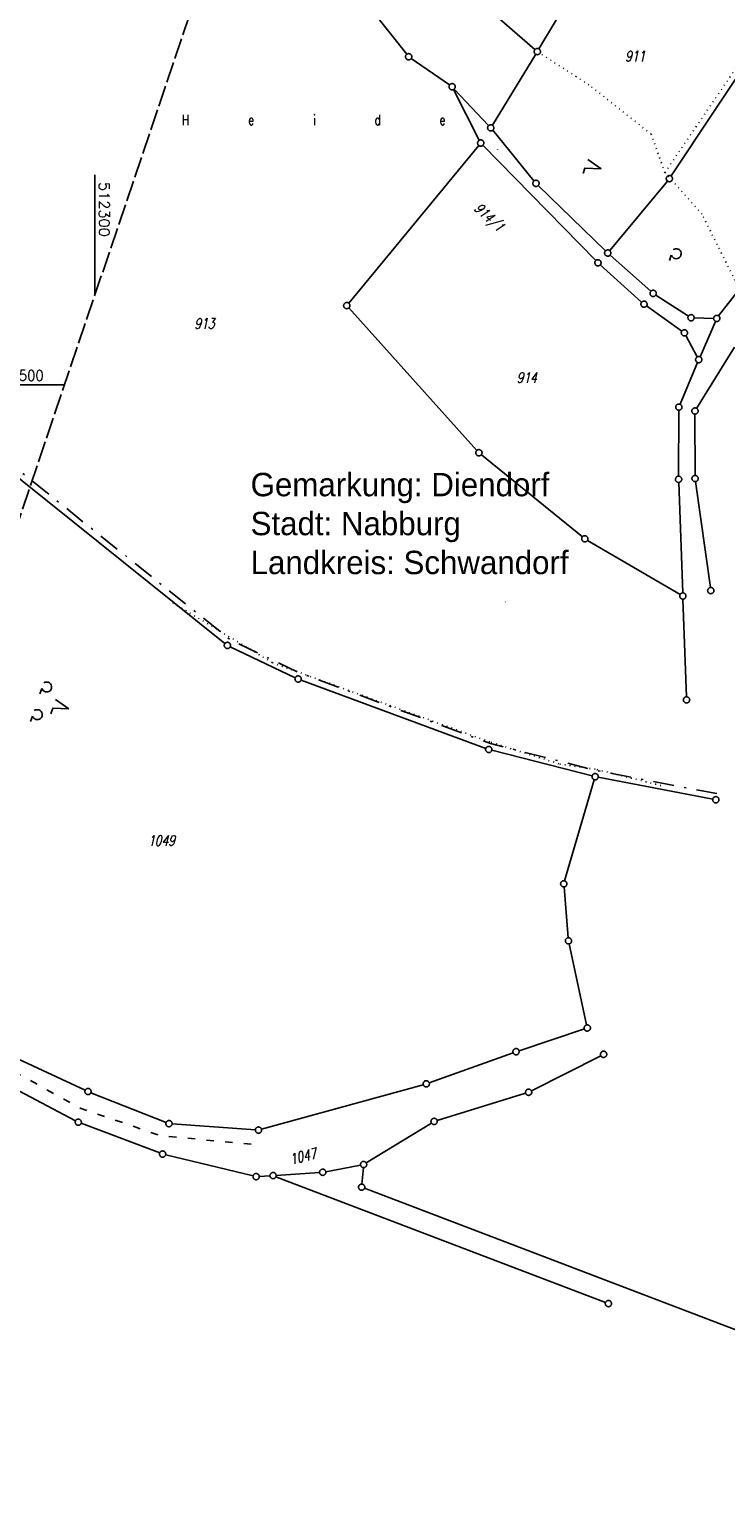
# Model space of a CAD drawing. Extents: x 510526 to 513920, y 467229 to 478797.
# Tile 336 of 467: x 512284 to 512451, y 475235 to 475585. Entities that reach past the tile are written whole.
import ezdxf

# ---------------------------------------------------------------- set-up
doc = ezdxf.new("R2010")
doc.units = 0
doc.header["$LTSCALE"] = 10
doc.header["$MEASUREMENT"] = 0
for name, pattern in [('ACAD_ISO03W100', [30, 12, -18]), ('LT00', [0]), ('LT08', [0.42, 0.2, -0.1, 0.02, -0.1]), ('LT14', [0.6, 0.5, -0.1]), ('PUNKTX2_STR', [0.6, 0.1, -0.5])]:
    doc.linetypes.add(name, pattern=pattern)
doc.layers.get('0').update_dxf_attribs({"linetype": 'LT00'})
doc.layers.add('-BLATT_89-RAND', color=7, linetype='LT14', plot=False)
for name, color, linetype in [('DFK_BES-NAME', 255, 'LT00'), ('DFK_FLUR_NR', 250, 'LT00'), ('DFK_GZPKT', 250, 'LT00'), ('DFK_KATASTER', 250, 'LT00'), ('DFK_NUTZUNG', 250, 'LT00'), ('DFK_NUTZUNGSGRENZE', 70, 'PUNKTX2_STR'), ('DFK_TOPO-SYM', 252, 'LT00'), ('GEMEINDEGRENZE', 3, 'LT08'), ('GRENZNAME', 250, 'Continuous'), ('V89_RASTER', 250, 'LT00'), ('WASSERLTG', 130, 'ACAD_ISO03W100')]:
    doc.layers.add(name, color=color, linetype=linetype)
doc.styles.get("Standard").update_dxf_attribs({"font": 'romans.shx'})
doc.styles.add('UNIR-H', font='unir_h.shx', dxfattribs={"width": 0.8})

# ---------------------------------------------------------------- blocks, each defined once
blk = doc.blocks.new('SYMB7201')
at = {"color": 0, "linetype": 'ByBlock'}
for p, q in [((0, 0.385), (-0.11, 0.015)), ((-0.255, -0.385), (-0.115, -0.385)), ((0.445, -0.385), (0.585, -0.385))]:
    blk.add_line(p, q, dxfattribs=at)
for points in [[(0.25, 0.015), (0.11, 0.015), (0, 0.385)], [(-0.393816, -0.383308), (-0.416239, -0.362945), (-0.432849, -0.337617), (-0.442589, -0.308936), (-0.444836, -0.27873), (-0.439449, -0.248923), (-0.426769, -0.221415), (-0.407606, -0.197958), (-0.38318, -0.180047), (-0.355047, -0.168823), (-0.325, -0.165), (-0.294953, -0.168823), (-0.26682, -0.180047), (-0.242394, -0.197959), (-0.223231, -0.221415), (-0.210551, -0.248923), (-0.205164, -0.27873), (-0.207411, -0.308936), (-0.21715, -0.337617), (-0.233761, -0.362945), (-0.256184, -0.383308)], [(0.306185, -0.383308), (0.283761, -0.362945), (0.267151, -0.337617), (0.257411, -0.308936), (0.255164, -0.27873), (0.260552, -0.248923), (0.273231, -0.221415), (0.292394, -0.197958), (0.31682, -0.180047), (0.344953, -0.168823), (0.375, -0.165), (0.405047, -0.168823), (0.43318, -0.180047), (0.457606, -0.197959), (0.476769, -0.221415), (0.489449, -0.248923), (0.494836, -0.27873), (0.492589, -0.308936), (0.48285, -0.337617), (0.466239, -0.362945), (0.443816, -0.383308)]]:
    blk.add_lwpolyline(points, dxfattribs=at)
blk = doc.blocks.new('SYMB7212')
at = {"color": 0, "linetype": 'ByBlock'}
blk.add_line((0.07, -0.1), (0.21, -0.1), dxfattribs=at)
for points in [[(-0.119836, 0.00627), (-0.114449, 0.036077), (-0.101769, 0.063585), (-0.082606, 0.087042), (-0.05818, 0.104953), (-0.030047, 0.116177), (0, 0.12)], [(-0.068816, -0.098308), (-0.091239, -0.077945), (-0.107849, -0.052617), (-0.117589, -0.023936), (-0.119836, 0.00627)], [(0, 0.12), (0.030047, 0.116177), (0.05818, 0.104953), (0.082606, 0.087041), (0.101769, 0.063585), (0.114449, 0.036077), (0.119836, 0.00627)], [(0.119836, 0.00627), (0.117589, -0.023936), (0.107849, -0.052617), (0.091239, -0.077945), (0.068816, -0.098308)]]:
    blk.add_lwpolyline(points, dxfattribs=at)
blk = doc.blocks.new('SYMB7222')
at = {"color": 0, "linetype": 'ByBlock'}
blk.add_line((0, 0.185), (-0.11, -0.185), dxfattribs=at)
blk.add_lwpolyline([(0.25, -0.185), (0.11, -0.185), (0, 0.185)], dxfattribs=at)
blk = doc.blocks.new('SYMB7301')
at = {"color": 0, "linetype": 'ByBlock'}
for p, q in [((-0.128693, 0), (0, 0.128693)), ((0, -0.128693), (-0.128693, 0)), ((0, 0.128693), (0.128693, 0)), ((0.128693, 0), (0, -0.128693)), ((0.000059, -0.009738), (0.000059, 0.009897)), ((-0.00901, -0.004339), (-0.002225, -0.009749))]:
    blk.add_line(p, q, dxfattribs=at)
for points in [[(-0.002225, 0.009749), (-0.00901, 0.004339), (-0.00901, -0.004339)], [(0.01, 0), (0.006235, 0.007818), (-0.002225, 0.009749)], [(-0.002225, -0.009749), (0.006235, -0.007818), (0.01, 0)]]:
    blk.add_lwpolyline(points, dxfattribs=at)
blk = doc.blocks.new('SYMB7060')
at = {"color": 0, "linetype": 'ByBlock'}
for p, q in [((-0.26, 0), (0, 0)), ((-0.08, 0.045), (0, 0)), ((0, 0), (-0.08, -0.045))]:
    blk.add_line(p, q, dxfattribs=at)
blk = doc.blocks.new('SYMB7010')
at = {"color": 0, "linetype": 'ByBlock'}
for points in [[(-0.031408, 0.499213), (-0.093728, 0.49134), (-0.15457, 0.475719), (-0.212975, 0.452595), (-0.268021, 0.422333), (-0.31884, 0.385411), (-0.36463, 0.342411), (-0.40467, 0.29401), (-0.438329, 0.240973), (-0.465074, 0.184136), (-0.484486, 0.124395), (-0.496256, 0.062692), (-0.5002, 0)], [(-0.5002, 0), (-0.496256, -0.062692), (-0.484486, -0.124395), (-0.465075, -0.184136), (-0.438329, -0.240973), (-0.404671, -0.29401), (-0.36463, -0.342411), (-0.31884, -0.385411), (-0.268021, -0.422333), (-0.212975, -0.452595), (-0.154571, -0.475719), (-0.093728, -0.49134), (-0.031408, -0.499213), (0.031408, -0.499213)], [(0.5002, 0), (0.496256, 0.062692), (0.484485, 0.124395), (0.465074, 0.184136), (0.438329, 0.240973), (0.40467, 0.29401), (0.36463, 0.342411), (0.31884, 0.385411), (0.268021, 0.422333), (0.212975, 0.452595), (0.15457, 0.475719), (0.093728, 0.49134), (0.031408, 0.499213), (-0.031408, 0.499213)], [(0.031408, -0.499213), (0.093728, -0.491341), (0.15457, -0.475719), (0.212975, -0.452595), (0.268021, -0.422333), (0.31884, -0.385411), (0.36463, -0.342411), (0.404671, -0.294011), (0.438329, -0.240974), (0.465075, -0.184136), (0.484486, -0.124395), (0.496256, -0.062692), (0.500201, 0)]]:
    blk.add_lwpolyline(points, dxfattribs=at)

msp = doc.modelspace()

# ---------------------------------------------------------------- linework, layer by layer
at = {"layer": '-BLATT_89-RAND'}
msp.add_lwpolyline([(512293.56, 476398.61), (511997.32, 475522.33), (512269.2, 475430.42), (512565.44, 476306.7), (512293.56, 476398.61)], dxfattribs=at)
at = {"layer": 'DFK_KATASTER'}
for p, q in [((512406.38, 475580.52), (512430.82, 475621.51)), ((512370.89, 475610.43), (512405.43, 475580.37)), ((512374.72, 475579.23), (512360.01, 475597.89)), ((512438.05, 475550.07), (512462.14, 475586.37)), ((512384.97, 475571.88), (512375.8, 475578.21)), ((512395.22, 475562.24), (512405.61, 475579.24)), ((512392.1, 475558.63), (512385.93, 475570.78)), ((512386.1, 475570.9), (512394.32, 475562.15)), ((512395.3, 475561.02), (512405.2, 475548.88)), ((512360.82, 475519.59), (512391.96, 475557.38)), ((512420, 475529.8), (512392.96, 475557.42)), ((512449.44, 475516.51), (512475.56, 475550.12)), ((512406.21, 475547.78), (512422.32, 475532.12)), ((512423.34, 475532.18), (512437.16, 475548.86)), ((512433.2, 475522.43), (512423.42, 475531.1)), ((512430.99, 475519.84), (512421.08, 475528.76)), ((512440.62, 475512.9), (512432.16, 475518.91)), ((512442.2, 475516.5), (512434.39, 475521.52)), ((512391.51, 475484.3), (512360.84, 475518.45)), ((512448.23, 475515.94), (512443.58, 475516.07)), ((512444.97, 475506.74), (512448.68, 475515.23)), ((512444.32, 475506.71), (512441.58, 475511.81)), ((512453.25, 475509.07), (512444.16, 475494.38)), ((512440.19, 475495.36), (512444.38, 475505.36)), ((512439.84, 475478.13), (512439.9, 475493.92)), ((512443.77, 475492.99), (512443.79, 475478.31)), ((512267.22, 475489.29), (512331.16, 475438.03)), ((512392.59, 475483.27), (512416.79, 475463.58)), ((512440.82, 475450.15), (512439.87, 475476.63)), ((512443.89, 475476.82), (512447.45, 475451.45)), ((512440.2, 475449.78), (512418.02, 475462.73)), ((512441.72, 475425.26), (512440.88, 475448.65)), ((512332.43, 475437.24), (512348.01, 475429.83)), ((512349.39, 475429.25), (512393.66, 475412.88)), ((512395.09, 475412.43), (512419.12, 475406.29)), ((512419.64, 475405.38), (512412.54, 475381.14)), ((512420.59, 475405.96), (512448.02, 475400.71)), ((512412.39, 475379.67), (512413.41, 475367.51)), ((512413.63, 475366.03), (512417.81, 475346.61)), ((512417.26, 475345.64), (512401.61, 475340.43)), ((512400.19, 475339.94), (512380.11, 475332.74)), ((512279.48, 475339.48), (512297.68, 475330.97)), ((512421.21, 475339.23), (512404.58, 475330.82)), ((512276.32, 475333.7), (512295.36, 475323.65)), ((512317.06, 475323.23), (512299.06, 475330.37)), ((512378.68, 475332.29), (512339.92, 475321.6)), ((512403.19, 475330.26), (512381.99, 475323.7)), ((512296.72, 475323.03), (512315.53, 475315.92)), ((512338.45, 475321.45), (512318.51, 475322.9)), ((512380.63, 475323.09), (512365.02, 475313.55)), ((512316.96, 475315.47), (512337.9, 475310.43)), ((512355.31, 475311.44), (512363.64, 475313.02)), ((512364.32, 475312.41), (512363.97, 475308.48)), ((512339.38, 475310.3), (512341.94, 475310.46)), ((512343.39, 475310.24), (512422.32, 475280.1)), ((512343.44, 475310.56), (512353.82, 475311.25)), ((512364.61, 475307.46), (512589.76, 475221.47))]:
    msp.add_line(p, q, dxfattribs=at)
at = {"layer": 'DFK_NUTZUNGSGRENZE', "ltscale": 0.2}
for p, q in [((512418.37, 475571.91), (512406.63, 475579.47)), ((512436.56, 475550.89), (512455.4, 475578.56)), ((512433.26, 475560.11), (512418.37, 475571.91)), ((512436.56, 475550.89), (512433.26, 475560.11)), ((512445.45, 475540.9), (512436.56, 475550.89)), ((512454.42, 475522.92), (512445.45, 475540.9)), ((512318.66, 475447.78), (512342.55, 475433.42)), ((512342.55, 475433.42), (512394.93, 475414.32)), ((512394.93, 475414.32), (512411.37, 475409.13)), ((512411.37, 475409.13), (512420.29, 475407.83)), ((512420.29, 475407.83), (512436.28, 475403.81))]:
    msp.add_line(p, q, dxfattribs=at)
at = {"layer": 'GEMEINDEGRENZE', "ltscale": 2.5, "flags": 128}
msp.add_lwpolyline([(512449.04, 475402.04), (512420.18, 475407.56), (512394.81, 475414.05), (512349.27, 475430.89), (512332.55, 475438.84), (512267.81, 475490.73), (512251.31, 475522.19), (512242.37, 475555.3), (512229.97, 475584.98), (512227.01, 475610.4), (512238.86, 475661.14), (512275.55, 475791.69), (512297.96, 475860.4), (512299.32, 475864.34), (512322.1, 475898.59), (512340.39, 475931.96), (512366.59, 476019.31), (512318.09, 476028.59), (512312.28, 476031.12), (512305.69, 476033.81), (512287.82, 475996.96), (512243.16, 475928.69), (512232.75, 475919.29), (512200.58, 475820.9), (512193.73, 475799.02), (512174.8, 475704.06), (512153.08, 475591.51), (512137.53, 475520.72), (512131.52, 475505.41), (512079.51, 475365.74), (512045.16, 475285.06), (511996.85, 475193.51), (511968.58, 475139.95), (511923.93, 475031.14), (511909.15, 474966.23), (511901.23, 474898.74), (511940.21, 474729.59), (511948.11, 474671.17), (511959.93, 474649.28), (511949.37, 474579.35), (511923.59, 474424.01), (511922.29, 474397.28), (511902.07, 474265.53), (511883.42, 474171.19), (511840.83, 474046.67), (511811.06, 474002.19), (511789.86, 473974.02), (511738.64, 473910.57), (511734.93, 473905.97), (511711.9, 473880.46), (511676.78, 473841.54), (511661.06, 473825.37), (511656.15, 473820.18), (511647.79, 473811.31), (511604.86, 473771.83), (511589.09, 473758.2), (511554.15, 473690.45), (511530.62, 473670.04), (511510.61, 473640.16), (511417.15, 473647.45), (511399.93, 473617.63), (511399.3, 473598.99), (511391.57, 473572.16), (511385.53, 473532.59), (511382.42, 473506.57), (511379.56, 473490.69), (511376.76, 473467.53), (511377.2, 473446.76), (511375.16, 473429.8), (511374.8, 473404.87), (511375.41, 473387.27), (511377.46, 473378.27), (511379.75, 473364.15), (511381.83, 473342.87), (511384.51, 473307.86), (511383.01, 473292.21), (511378.94, 473272.5), (511363.92, 473241.63), (511343.54, 473221.82), (511333.86, 473218.85), (511320.58, 473208.55), (511312.84, 473198.8), (511304.61, 473186.13), (511295.34, 473174.25), (511276.67, 473143.26), (511247.06, 473107.83), (511220.15, 473075.52), (511209.96, 473060.18), (511192.69, 473040.29), (511159.71, 473009.47), (511137.79, 472985.62), (511138.23, 472997.66), (511133.95, 473001.3), (511127.75, 472996.4), (511117.54, 472978.81), (511095.45, 472960.68), (511068.72, 472945.37), (511062.62, 472935.67), (511054.27, 472932.27), (511004.99, 472918.68), (510993.39, 472905.55), (510985.6, 472889.86), (510969.16, 472866.89), (510956.82, 472847.22), (510952.63, 472840.3), (510942.14, 472834.76), (510925.19, 472825.03), (510922.97, 472827.25), (510875.46, 472874.79), (510825.13, 472925.2), (510821.3, 472929.06), (510869.78, 472985.54), (510927.92, 473053.12), (510935.97, 473062.47), (510982.9, 473117.01), (510983.35, 473117.61), (510990.27, 473126.7), (510995.26, 473137.2), (510997.98, 473148.98), (510999.63, 473159.45), (511014.29, 473252.43)], dxfattribs=at)
at = {"layer": 'V89_RASTER'}
for p, q in [((512300, 475521.52), (512300, 475550.37)), ((512274.22, 475500), (512292.72, 475500))]:
    msp.add_line(p, q, dxfattribs=at)
at = {"layer": 'WASSERLTG', "ltscale": 0.015, "flags": 128}
msp.add_lwpolyline([(512337.47, 475318.05), (512315.9, 475320.01), (512296.48, 475326.67), (512276.68, 475337.64), (512263.68, 475348.67), (512256.38, 475355.99)], dxfattribs=at)
msp.add_lwpolyline([(512337.47, 475318.05), (512315.9, 475320.01), (512296.48, 475326.67), (512276.68, 475337.64), (512263.68, 475348.67), (512256.38, 475355.99)], dxfattribs=at)

# ---------------------------------------------------------------- block references
at = {"layer": 'DFK_GZPKT', "xscale": 1.499999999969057, "yscale": 1.5, "zscale": 1.5, "rotation": 251.2881100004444}
for p in [(512375.18, 475578.64), (512406, 475579.88), (512385.59, 475571.45), (512394.83, 475561.6), (512392.44, 475557.96), (512437.64, 475549.44), (512405.67, 475548.3), (512420.52, 475529.26), (512422.86, 475531.6), (512433.76, 475521.93), (512360.34, 475519.01), (512431.55, 475519.34), (512442.83, 475516.09), (512448.98, 475515.92), (512441.23, 475512.47), (512444.67, 475506.05), (512439.9, 475494.67), (512443.77, 475493.74), (512392.01, 475483.74), (512439.84, 475477.38), (512443.79, 475477.56), (512417.37, 475463.11), (512440.85, 475449.4), (512447.55, 475450.71), (512331.75, 475437.56), (512348.69, 475429.51), (512441.75, 475424.51), (512394.36, 475412.62), (512419.85, 475406.1), (512448.76, 475400.57), (512412.33, 475380.42), (512413.47, 475366.76), (512417.97, 475345.88), (512400.9, 475340.19), (512421.88, 475339.57), (512379.4, 475332.49), (512298.36, 475330.65), (512403.91, 475330.48), (512296.02, 475323.3), (512317.76, 475322.95), (512381.27, 475323.48), (512339.2, 475321.4), (512316.23, 475315.65), (512354.57, 475311.3), (512364.38, 475313.16), (512338.63, 475310.25), (512342.69, 475310.51), (512363.91, 475307.73), (512423.02, 475279.83)]:
    msp.add_blockref('SYMB7010', p, dxfattribs=at)
at = {"layer": 'DFK_KATASTER', "xscale": 0.09999999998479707, "yscale": 0.09999999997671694, "zscale": 0.1, "rotation": 95.00878999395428}
msp.add_blockref('SYMB7060', (512396.45, 475556.39), dxfattribs=at)
at = {"layer": 'DFK_NUTZUNG', "xscale": 10, "yscale": 10, "zscale": 10, "rotation": 251.28826}
for name, p in [('SYMB7222', (512419.5, 475552.41)), ('SYMB7212', (512439.27, 475531.44)), ('SYMB7201', (512290.1, 475423.61))]:
    msp.add_blockref(name, p, dxfattribs=at)
at = {"layer": 'DFK_TOPO-SYM', "xscale": 0.1, "yscale": 0.1, "zscale": 0.1, "rotation": 359.99968}
msp.add_blockref('SYMB7301', (512398.31, 475447.94), dxfattribs=at)

# ---------------------------------------------------------------- texts
at = {"layer": 'DFK_BES-NAME', "width": 0.75}
msp.add_text('H          e          i          d          e', height=2.5, rotation=-0.0003, dxfattribs=at).set_placement((512320.84, 475562.26))
at = {"layer": 'DFK_FLUR_NR', "oblique": 13.754, "width": 0.75}
for s, rotation, p in [('911', -0.0003, (512427, 475577.52)), ('914/1', -42.8802, (512390.64, 475542.08)), ('913', -0.0003, (512323.82, 475513.46)), ('914', -0.0003, (512401.04, 475500.5)), ('1049', -0.0003, (512312.74, 475389.54)), ('1047', 14.0365, (512347.04, 475313.12))]:
    msp.add_text(s, height=2.5, rotation=rotation, dxfattribs=at).set_placement(p)
at = {"layer": 'GRENZNAME', "insert": (512337.31, 475478.91), "char_height": 5.6, "width": 89.3696, "attachment_point": 1, "style": 'UNIR-H'}
msp.add_mtext('{\\W1;Gemarkung: Diendorf\\PStadt: Nabburg\\PLandkreis: Schwandorf}', dxfattribs=at)
at = {"layer": 'V89_RASTER'}
for s, rotation, width, p in [(' 512300', 269.9996, 1.021, (512301, 475550.37)), (' 475500', 359.9996, 0.928, (512274.22, 475501))]:
    msp.add_text(s, height=2.5, rotation=rotation, dxfattribs=dict(at, width=width)).set_placement(p)

doc.saveas('drawing.dxf')
